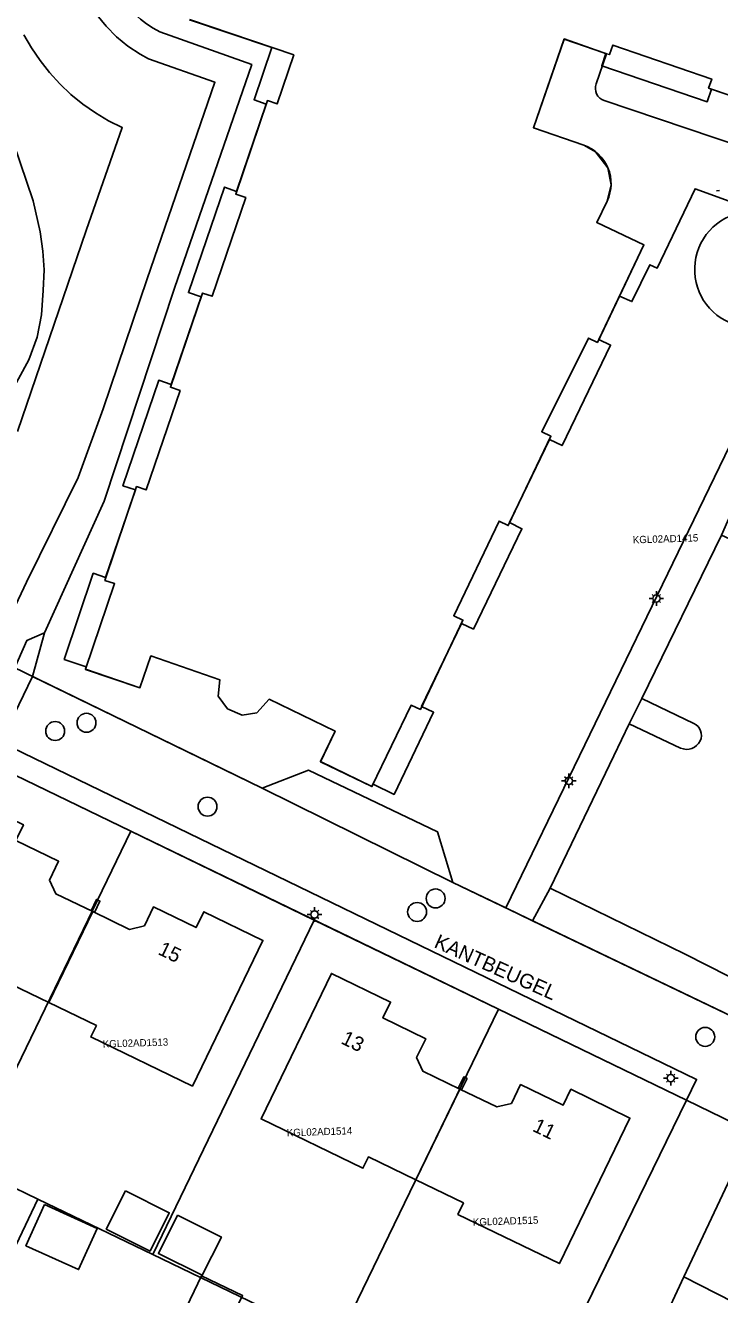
# Model space of a CAD drawing. Extents: x 124901 to 125496, y 515369 to 515789.
# Drawn here: x 125378 to 125425.6, y 515463 to 515550.2 of the extents above; entities that cross this region are included whole.
import ezdxf

# ---------------------------------------------------------------- set-up
doc = ezdxf.new("R2010")
doc.units = 0
for name, color, linetype in [('Gebouw', 7, 'Continuous'), ('Lichtmast', 7, 'Continuous'), ('Luifel', 7, 'Continuous'), ('Onbegroeid terrein', 7, 'Continuous'), ('Parkeren', 7, 'Continuous'), ('Perceelnummers', 7, 'Continuous'), ('Perceelsgrenzen', 7, 'Continuous'), ('Putten', 7, 'Continuous'), ('Scheiding', 7, 'Continuous'), ('Teksten', 7, 'Continuous'), ('Vegetatie', 7, 'Continuous'), ('Voetpad', 7, 'Continuous'), ('Water', 7, 'Continuous'), ('Wegen lokale weg', 7, 'Continuous')]:
    doc.layers.add(name, color=color, linetype=linetype)

msp = doc.modelspace()

# ---------------------------------------------------------------- linework, layer by layer
at = {"layer": 'Gebouw'}
for points in [[(125416.291, 515541.925), (125412.837, 515543.125), (125414.953, 515549.218), (125417.863, 515548.208), (125418.052, 515548.142), (125418.279, 515548.796), (125425.075, 515546.468), (125424.861, 515545.843), (125431.301, 515543.644), (125431.526, 515544.289), (125438.349, 515541.994), (125438.123, 515541.331), (125444.574, 515539.132), (125444.793, 515539.793), (125450.672, 515537.819), (125451.927, 515541.579), (125449.741, 515542.307), (125451.959, 515548.886), (125415.703, 515561.183)], [(125389.218, 515550.556), (125396.379, 515548.119), (125395.233, 515544.761), (125394.57, 515544.985), (125392.396, 515538.561), (125393.087, 515538.328), (125390.774, 515531.552), (125390.111, 515531.776), (125387.908, 515525.3), (125388.577, 515525.074), (125386.251, 515518.26), (125385.588, 515518.484), (125383.414, 515512.048), (125384.079, 515511.823), (125382.073, 515505.946), (125385.814, 515504.669), (125386.573, 515506.859)], [(125386.573, 515506.859), (125391.316, 515505.215), (125391.192, 515504.094), (125391.832, 515503.222), (125392.828, 515502.793), (125393.839, 515502.96), (125394.689, 515503.886), (125399.22, 515501.702), (125398.208, 515499.603), (125401.751, 515497.894), (125404.437, 515503.475), (125405.072, 515503.182), (125408, 515509.314), (125407.368, 515509.616), (125410.472, 515516.112), (125411.104, 515515.81), (125414.036, 515521.945), (125413.404, 515522.247), (125416.61, 515528.677), (125417.231, 515528.382), (125418.751, 515531.568), (125420.422, 515535.072), (125417.191, 515536.613), (125417.894, 515538.088)]]:
    msp.add_lwpolyline(points, dxfattribs=at)
for points in [[(125380.04, 515490.526), (125379.608, 515491.469), (125380.234, 515492.766), (125377.303, 515494.186), (125377.825, 515495.266), (125373.755, 515497.236), (125368.919, 515487.245), (125375.913, 515483.86), (125376.292, 515484.643), (125379.56, 515483.062), (125382.58, 515489.301)], [(125382.448, 515480.697), (125389.422, 515477.321), (125394.266, 515487.329), (125390.199, 515489.291), (125389.676, 515488.208), (125386.748, 515489.621), (125386.122, 515488.324), (125385.114, 515488.077), (125382.58, 515489.301), (125379.56, 515483.062), (125382.827, 515481.48)], [(125403.03, 515483.09), (125398.969, 515485.059), (125394.133, 515475.068), (125401.127, 515471.683), (125401.506, 515472.466), (125404.772, 515470.885), (125407.788, 515477.113), (125405.248, 515478.339), (125404.816, 515479.282), (125405.442, 515480.579), (125402.501, 515482.007)], [(125411.328, 515476.134), (125410.325, 515475.888), (125407.788, 515477.113), (125404.772, 515470.885), (125408.032, 515469.307), (125407.65, 515468.517), (125414.624, 515465.141), (125419.463, 515475.129), (125415.405, 515477.101), (125414.882, 515476.018), (125411.954, 515477.431)], [(125384.823, 515470.13), (125383.511, 515467.503), (125386.519, 515466), (125387.832, 515468.627)], [(125388.406, 515468.465), (125387.093, 515465.838), (125390.102, 515464.335), (125391.415, 515466.961)]]:
    msp.add_lwpolyline(points, close=True, dxfattribs=at)
msp.add_arc((125415.383, 515539.292), 2.785, 334.38337, 70.96446, dxfattribs=at)
at = {"layer": 'Lichtmast'}
for p, q in [((125425.611, 515538.803), (125425.411, 515538.802)), ((125420.976, 515510.8), (125420.776, 515510.799)), ((125421.064, 515511.011), (125420.994, 515511.082)), ((125421.276, 515511.099), (125421.276, 515511.299)), ((125421.488, 515511.011), (125421.559, 515511.083)), ((125421.576, 515510.799), (125421.776, 515510.799)), ((125421.064, 515510.587), (125420.992, 515510.516)), ((125421.276, 515510.499), (125421.276, 515510.299)), ((125421.488, 515510.587), (125421.558, 515510.516)), ((125415.262, 515498.577), (125415.262, 515498.777)), ((125414.962, 515498.278), (125414.762, 515498.277)), ((125415.05, 515498.065), (125414.978, 515497.994)), ((125415.05, 515498.489), (125414.98, 515498.56)), ((125415.262, 515497.977), (125415.262, 515497.777)), ((125415.474, 515498.489), (125415.545, 515498.561)), ((125415.474, 515498.065), (125415.544, 515497.994)), ((125415.562, 515498.277), (125415.762, 515498.277)), ((125397.509, 515489.108), (125397.309, 515489.107)), ((125397.597, 515489.319), (125397.527, 515489.39)), ((125397.809, 515489.407), (125397.809, 515489.607)), ((125398.021, 515489.319), (125398.092, 515489.391)), ((125398.109, 515489.107), (125398.309, 515489.107)), ((125397.597, 515488.895), (125397.525, 515488.824)), ((125397.809, 515488.807), (125397.809, 515488.607)), ((125398.021, 515488.895), (125398.091, 515488.824)), ((125421.962, 515477.867), (125421.762, 515477.866)), ((125422.05, 515478.078), (125421.98, 515478.149)), ((125422.262, 515478.166), (125422.262, 515478.366)), ((125422.474, 515478.078), (125422.545, 515478.15)), ((125422.562, 515477.866), (125422.762, 515477.866)), ((125422.05, 515477.654), (125421.978, 515477.583)), ((125422.262, 515477.566), (125422.262, 515477.366)), ((125422.474, 515477.654), (125422.544, 515477.583))]:
    msp.add_line(p, q, dxfattribs=at)
for centre in [(125421.276, 515510.799), (125415.262, 515498.277), (125397.809, 515489.107), (125422.262, 515477.866)]:
    msp.add_circle(centre, 0.25, dxfattribs=at)
at = {"layer": 'Luifel'}
for points in [[(125379.27, 515469.189), (125377.989, 515466.36), (125381.605, 515464.722), (125382.886, 515467.551)], [(125390.035, 515464.294), (125388.759, 515461.623), (125391.586, 515460.272), (125392.862, 515462.943)]]:
    msp.add_lwpolyline(points, close=True, dxfattribs=at)
at = {"layer": 'Onbegroeid terrein'}
for points in [[(125428.286, 515537.355), (125423.932, 515538.934), (125421.34, 515533.484), (125420.829, 515533.715), (125419.6, 515531.191), (125418.751, 515531.568), (125417.231, 515528.382), (125416.61, 515528.677), (125413.404, 515522.247), (125414.036, 515521.945), (125411.104, 515515.81), (125410.472, 515516.112), (125407.368, 515509.616), (125408, 515509.314), (125405.072, 515503.182), (125404.437, 515503.475), (125401.751, 515497.894), (125398.208, 515499.603), (125399.22, 515501.702), (125394.689, 515503.886), (125393.839, 515502.96), (125392.828, 515502.793), (125391.832, 515503.222), (125391.192, 515504.094), (125391.316, 515505.215), (125386.573, 515506.859), (125385.814, 515504.669), (125382.073, 515505.946), (125384.079, 515511.823), (125383.414, 515512.048), (125385.588, 515518.484), (125386.251, 515518.26), (125388.577, 515525.074), (125387.908, 515525.3), (125390.111, 515531.776), (125390.774, 515531.552), (125393.087, 515538.328), (125392.396, 515538.561), (125394.57, 515544.985), (125395.233, 515544.761), (125396.379, 515548.119), (125389.218, 515550.556)], [(125387.194, 515549.705), (125393.5, 515547.461), (125388.202, 515532.111), (125383.37, 515517.481), (125379.264, 515508.455), (125378.45, 515505.436), (125389.654, 515500), (125394.211, 515497.789), (125397.391, 515499.007), (125406.255, 515494.775), (125407.292, 515491.306)], [(125417.138, 515546.131), (125417.863, 515548.208), (125414.953, 515549.218), (125412.837, 515543.125), (125416.291, 515541.925)], [(125444.793, 515539.793), (125444.574, 515539.132), (125438.123, 515541.331), (125438.349, 515541.994), (125431.526, 515544.289), (125431.301, 515543.644), (125424.861, 515545.843), (125425.075, 515546.468), (125418.279, 515548.796), (125418.052, 515548.142), (125417.863, 515548.208), (125417.138, 515546.131)], [(125449.771, 515534.177), (125417.691, 515544.984)], [(125417.691, 515544.984), (125449.771, 515534.177)], [(125417.894, 515538.088), (125417.191, 515536.613), (125420.422, 515535.072), (125418.751, 515531.568), (125419.6, 515531.191), (125420.829, 515533.715), (125421.34, 515533.484), (125423.932, 515538.934), (125428.286, 515537.355)], [(125430.976, 515530.884), (125416, 515500), (125410.936, 515489.556), (125412.78, 515488.671), (125413.974, 515490.907), (125418.349, 515500), (125419.408, 515502.202), (125420.273, 515503.939), (125425.747, 515515.155), (125426.577, 515517.021), (125435.435, 515535.182), (125449.018, 515530.602), (125450.733, 515534.132)], [(125407.292, 515491.306), (125410.936, 515489.556), (125416, 515500), (125430.976, 515530.884)], [(125429.216, 515513.547), (125425.747, 515515.155), (125420.273, 515503.939), (125423.856, 515502.228)], [(125422.944, 515500.536), (125419.408, 515502.202), (125418.349, 515500), (125413.974, 515490.907), (125423.261, 515486.38), (125423.264, 515486.386), (125427.708, 515484.107), (125433.171, 515495.51), (125429.395, 515497.38)], [(125369.078, 515447.143), (125383.134, 515440.443), (125399.357, 515432.703), (125399.947, 515432.603), (125400.496, 515432.629), (125400.953, 515432.76), (125401.514, 515433.006), (125402.096, 515433.374), (125402.495, 515433.741), (125402.993, 515434.569), (125411.309, 515451.669), (125412.318, 515453.738), (125423.349, 515476.349), (125375.06, 515499.729)]]:
    msp.add_lwpolyline(points, dxfattribs=at)
for points in [[(125389.422, 515477.321), (125382.448, 515480.697), (125382.827, 515481.48), (125379.56, 515483.062), (125376.292, 515484.643), (125375.913, 515483.86), (125368.919, 515487.245), (125373.755, 515497.236), (125377.825, 515495.266), (125377.303, 515494.186), (125380.234, 515492.766), (125379.608, 515491.469), (125380.04, 515490.526), (125382.58, 515489.301), (125385.114, 515488.077), (125386.122, 515488.324), (125386.748, 515489.621), (125389.676, 515488.208), (125390.199, 515489.291), (125394.266, 515487.329)], [(125398.969, 515485.059), (125403.03, 515483.09), (125402.501, 515482.007), (125405.442, 515480.579), (125404.816, 515479.282), (125405.248, 515478.339), (125407.788, 515477.113), (125410.325, 515475.888), (125411.328, 515476.134), (125411.954, 515477.431), (125414.882, 515476.018), (125415.405, 515477.101), (125419.463, 515475.129), (125414.624, 515465.141), (125407.65, 515468.517), (125408.032, 515469.307), (125404.772, 515470.885), (125401.506, 515472.466), (125401.127, 515471.683), (125394.133, 515475.068)], [(125384.823, 515470.13), (125387.832, 515468.627), (125386.519, 515466), (125383.511, 515467.503)], [(125388.406, 515468.465), (125391.415, 515466.961), (125390.102, 515464.335), (125387.093, 515465.838)]]:
    msp.add_lwpolyline(points, close=True, dxfattribs=at)
for centre, radius, start, end in [((125390.724, 515556.513), 7.669, 179.65903, 242.59492), ((125417.981, 515545.831), 0.895, 160.40603, 251.07393), ((125417.981, 515545.831), 0.895, 160.40603, 251.07393), ((125415.383, 515539.292), 2.785, 334.38337, 70.96446), ((125427.887, 515533.394), 3.981, 84.24203, 320.90336), ((125427.887, 515533.394), 3.981, 84.24203, 320.90336), ((125423.467, 515501.416), 0.901, 334.527, 64.39303), ((125423.365, 515501.452), 1.008, 245.30158, 335.13224)]:
    msp.add_arc(centre, radius, start, end, dxfattribs=at)
at = {"layer": 'Parkeren'}
for points in [[(125407.292, 515491.306), (125406.255, 515494.775), (125397.391, 515499.007), (125394.211, 515497.789)], [(125430.901, 515468.821), (125426.393, 515471.074), (125423.161, 515464.229), (125427.7, 515461.925), (125430.399, 515467.739)]]:
    msp.add_lwpolyline(points, close=True, dxfattribs=at)
at = {"layer": 'Perceelsgrenzen'}
for points in [[(125371.042, 515509.03), (125394.211, 515497.789), (125397.391, 515499.007), (125406.255, 515494.775), (125407.292, 515491.306), (125428.143, 515481.293), (125438.838, 515503.36), (125447.882, 515522.111), (125445.448, 515523.259), (125464.025, 515561.476)], [(125464.025, 515561.476), (125445.448, 515523.259), (125447.882, 515522.111), (125438.838, 515503.36), (125428.143, 515481.293), (125407.292, 515491.306), (125406.255, 515494.775), (125397.391, 515499.007), (125394.211, 515497.789), (125371.042, 515509.03)], [(125431.065, 515543.728), (125425.063, 515545.764), (125424.774, 515544.912), (125417.522, 515547.372), (125417.811, 515548.224), (125414.954, 515549.193), (125412.837, 515543.125), (125416.291, 515541.925), (125417.106, 515541.478), (125417.95, 515540.365), (125418.165, 515539.208), (125417.894, 515538.088), (125417.186, 515536.622), (125420.411, 515535.072), (125417.323, 515528.592), (125418.134, 515528.201), (125414.798, 515521.295), (125413.933, 515521.728), (125411.199, 515516.008), (125412.044, 515515.594), (125408.713, 515508.697), (125407.902, 515509.088), (125405.16, 515503.387), (125405.978, 515502.995), (125403.267, 515497.355), (125401.825, 515498.049), (125401.747, 515497.887), (125398.209, 515499.589), (125399.22, 515501.702), (125394.689, 515503.886), (125393.839, 515502.96), (125392.828, 515502.793), (125391.832, 515503.222), (125391.192, 515504.094), (125391.316, 515505.215), (125386.573, 515506.859), (125385.814, 515504.669), (125382.076, 515505.929), (125382.134, 515506.099), (125380.62, 515506.616), (125382.611, 515512.53), (125383.465, 515512.243), (125385.504, 515518.252), (125384.652, 515518.541), (125387.108, 515525.783), (125387.961, 515525.493), (125390.021, 515531.511), (125389.15, 515531.8), (125391.614, 515539.046), (125392.46, 515538.75), (125394.49, 515544.748), (125393.652, 515545.04), (125394.883, 515548.628), (125389.213, 515550.531)], [(125431.065, 515543.728), (125425.063, 515545.764), (125424.774, 515544.912), (125417.522, 515547.372), (125417.811, 515548.224), (125414.954, 515549.193), (125412.837, 515543.125), (125416.291, 515541.925), (125417.106, 515541.478), (125417.95, 515540.365), (125418.165, 515539.208), (125417.894, 515538.088), (125417.186, 515536.622), (125420.411, 515535.072), (125417.323, 515528.592), (125418.134, 515528.201), (125414.798, 515521.295), (125413.933, 515521.728), (125411.199, 515516.008), (125412.044, 515515.594), (125408.713, 515508.697), (125407.902, 515509.088), (125405.16, 515503.387), (125405.978, 515502.995), (125403.267, 515497.355), (125401.825, 515498.049), (125401.747, 515497.887), (125398.209, 515499.589), (125399.22, 515501.702), (125394.689, 515503.886), (125393.839, 515502.96), (125392.828, 515502.793), (125391.832, 515503.222), (125391.192, 515504.094), (125391.316, 515505.215), (125386.573, 515506.859), (125385.814, 515504.669), (125382.076, 515505.929), (125382.134, 515506.099), (125380.62, 515506.616), (125382.611, 515512.53), (125383.465, 515512.243), (125385.504, 515518.252), (125384.652, 515518.541), (125387.108, 515525.783), (125387.961, 515525.493), (125390.021, 515531.511), (125389.15, 515531.8), (125391.614, 515539.046), (125392.46, 515538.75), (125394.49, 515544.748), (125393.652, 515545.04), (125394.883, 515548.628), (125389.213, 515550.531)], [(125377.858, 515549.497), (125378.373, 515548.613), (125378.958, 515547.738), (125379.607, 515546.91), (125380.316, 515546.131), (125381.08, 515545.408), (125381.896, 515544.743), (125382.759, 515544.141), (125383.665, 515543.605), (125384.608, 515543.138), (125382.139, 515536.057), (125377.417, 515522.264)], [(125377.417, 515522.264), (125382.139, 515536.057), (125384.608, 515543.138), (125383.665, 515543.605), (125382.759, 515544.141), (125381.896, 515544.743), (125381.08, 515545.408), (125380.316, 515546.131), (125379.607, 515546.91), (125378.958, 515547.738), (125378.373, 515548.613), (125377.858, 515549.497)], [(125375.06, 515499.729), (125385.193, 515494.823), (125397.791, 515488.723), (125410.427, 515482.605), (125423.349, 515476.349), (125412.23, 515453.557), (125411.309, 515451.669), (125402.993, 515434.569), (125402.495, 515433.741), (125402.096, 515433.374), (125401.514, 515433.006), (125400.953, 515432.76), (125400.496, 515432.629), (125399.947, 515432.603), (125399.357, 515432.703), (125383.955, 515440.045), (125372.915, 515445.397)]]:
    msp.add_lwpolyline(points, dxfattribs=at)
for points in [[(125358.716, 515479.229), (125369.827, 515502.206), (125375.06, 515499.729), (125385.193, 515494.823), (125374.07, 515471.84)], [(125378.816, 515469.556), (125374.07, 515471.84), (125385.193, 515494.823), (125397.791, 515488.723), (125386.705, 515465.759)], [(125394.62, 515461.95), (125386.705, 515465.759), (125397.791, 515488.723), (125410.427, 515482.605), (125399.333, 515459.704)], [(125410.427, 515482.605), (125423.349, 515476.349), (125412.23, 515453.557), (125399.333, 515459.704)], [(125374.07, 515471.84), (125378.816, 515469.556), (125370.68, 515452.487), (125370.542, 515452.147), (125372.915, 515445.397), (125369.062, 515447.298), (125369.032, 515447.235), (125348.134, 515457.345), (125358.716, 515479.229)], [(125394.62, 515461.95), (125383.955, 515440.045), (125372.915, 515445.397), (125370.542, 515452.147), (125370.68, 515452.487), (125378.816, 515469.556), (125386.705, 515465.759)]]:
    msp.add_lwpolyline(points, close=True, dxfattribs=at)
at = {"layer": 'Putten'}
for centre in [(125380, 515501.7), (125382.15, 515502.27), (125390.46, 515496.51), (125406.12, 515490.21), (125404.85, 515489.28), (125424.63, 515480.7)]:
    msp.add_circle(centre, 0.65, dxfattribs=at)
at = {"layer": 'Scheiding'}
for points in [[(125367.41, 515505.2), (125370.56, 515511.863), (125376.33, 515523.768), (125378.183, 515527.185), (125378.756, 515528.733), (125379.053, 515530.268), (125379.182, 515531.938), (125379.234, 515533.366), (125379.148, 515534.652), (125378.975, 515535.965), (125378.499, 515538.094), (125376.694, 515543.362), (125373.624, 515551.949), (125367.536, 515569.001), (125366.451, 515571.879)], [(125381.055, 515556.571), (125381.102, 515555.56), (125381.254, 515554.56), (125381.51, 515553.581), (125381.867, 515552.634), (125382.321, 515551.729), (125382.867, 515550.877), (125383.499, 515550.087), (125384.21, 515549.367), (125384.993, 515548.725), (125385.838, 515548.169), (125386.399, 515547.865)], [(125386.399, 515547.865), (125390.963, 515546.241), (125386.307, 515532.751)], [(125373.396, 515502.383), (125376.13, 515507.947), (125378.031, 515511.924), (125381.58, 515519.114), (125383.296, 515523.822), (125386.307, 515532.751)], [(125382.697, 515489.244), (125383.075, 515490.028), (125382.841, 515490.141), (125382.463, 515489.357)], [(125407.904, 515477.057), (125408.283, 515477.841), (125408.049, 515477.954), (125407.671, 515477.17)]]:
    msp.add_lwpolyline(points, dxfattribs=at)
at = {"layer": 'Vegetatie'}
for points in [[(125379.264, 515508.455), (125378.052, 515507.906), (125375.206, 515501.532), (125375.735, 515501.283), (125375.696, 515501.194), (125376.269, 515500.932), (125378.45, 515505.436)], [(125421.631, 515460.932), (125426.14, 515458.647), (125426.06, 515458.488), (125428.014, 515457.588), (125432.457, 515466.767), (125430.399, 515467.739), (125427.7, 515461.925), (125423.161, 515464.229)]]:
    msp.add_lwpolyline(points, close=True, dxfattribs=at)
for points in [[(125420.273, 515503.939), (125419.408, 515502.202), (125422.944, 515500.536)], [(125423.856, 515502.228), (125420.273, 515503.939)], [(125433.716, 515481.182), (125429.091, 515483.398), (125434.563, 515494.821), (125433.171, 515495.51), (125427.708, 515484.107), (125423.264, 515486.386), (125423.261, 515486.38), (125413.974, 515490.907), (125412.78, 515488.671), (125429.95, 515480.425)]]:
    msp.add_lwpolyline(points, dxfattribs=at)
for centre, radius, start, end in [((125423.467, 515501.416), 0.901, 334.527, 64.39303), ((125423.365, 515501.452), 1.008, 245.30158, 335.13224)]:
    msp.add_arc(centre, radius, start, end, dxfattribs=at)
at = {"layer": 'Voetpad'}
msp.add_lwpolyline([(125375.06, 515499.729), (125423.349, 515476.349), (125424.037, 515477.782), (125376.269, 515500.932), (125375.696, 515501.194), (125375.178, 515500)], close=True, dxfattribs=at)
at = {"layer": 'Water'}
for points in [[(125376.13, 515507.947), (125378.031, 515511.924), (125381.58, 515519.114), (125383.296, 515523.822), (125386.307, 515532.751), (125390.963, 515546.241), (125386.399, 515547.865), (125385.838, 515548.169), (125384.993, 515548.725), (125384.21, 515549.367), (125383.499, 515550.087), (125382.867, 515550.877)], [(125382.867, 515550.877), (125383.499, 515550.087), (125384.21, 515549.367), (125384.993, 515548.725), (125385.838, 515548.169), (125386.399, 515547.865), (125390.963, 515546.241), (125386.307, 515532.751), (125383.296, 515523.822), (125381.58, 515519.114), (125378.031, 515511.924), (125376.13, 515507.947)], [(125337.623, 515423.908), (125337.674, 515424.045), (125345.815, 515440.777), (125354.474, 515458.437), (125363.713, 515477.679), (125373.074, 515497.101), (125374.437, 515500), (125374.446, 515500.02), (125375.206, 515501.532), (125378.052, 515507.906), (125379.264, 515508.455), (125383.37, 515517.481), (125388.202, 515532.111), (125393.5, 515547.461), (125387.194, 515549.705)], [(125376.694, 515543.362), (125378.499, 515538.094), (125378.975, 515535.965), (125379.148, 515534.652), (125379.234, 515533.366), (125379.182, 515531.938), (125379.053, 515530.268), (125378.756, 515528.733), (125378.183, 515527.185), (125376.33, 515523.768)], [(125376.33, 515523.768), (125378.183, 515527.185), (125378.756, 515528.733), (125379.053, 515530.268), (125379.182, 515531.938), (125379.234, 515533.366), (125379.148, 515534.652), (125378.975, 515535.965), (125378.499, 515538.094), (125376.694, 515543.362)]]:
    msp.add_lwpolyline(points, dxfattribs=at)
msp.add_arc((125390.724, 515556.513), 7.669, 179.65903, 242.59492, dxfattribs=at)
at = {"layer": 'Wegen lokale weg'}
msp.add_lwpolyline([(125410.936, 515489.556), (125407.292, 515491.306), (125394.211, 515497.789), (125389.654, 515500), (125378.45, 515505.436), (125376.269, 515500.932), (125424.037, 515477.782), (125423.349, 515476.349), (125428.28, 515473.943), (125428.512, 515474.093), (125429.006, 515474.357), (125429.501, 515474.464), (125430.005, 515474.477), (125430.591, 515474.389), (125431.439, 515474.048), (125436.914, 515471.416), (125439.157, 515476.105), (125429.95, 515480.425), (125412.78, 515488.671)], close=True, dxfattribs=at)
msp.add_lwpolyline([(125421.631, 515460.932), (125423.161, 515464.229), (125426.393, 515471.074), (125427.454, 515473.161), (125427.913, 515473.706), (125428.28, 515473.943), (125423.349, 515476.349), (125412.318, 515453.738)], dxfattribs=at)

# ---------------------------------------------------------------- texts
at = {"layer": 'Perceelnummers'}
for s, rotation, p in [('KGL02AD1415', 1.83295, (125419.665, 515514.581)), ('KGL02AD1513', 1.83252, (125383.273, 515479.964)), ('KGL02AD1514', 1.83267, (125395.909, 515473.873)), ('KGL02AD1515', 1.83282, (125408.684, 515467.736))]:
    msp.add_text(s, height=0.5, rotation=rotation, dxfattribs=at).set_placement(p)
at = {"layer": 'Teksten'}
for s, rotation, p in [('KANTBEUGEL', 335.8, (125405.947, 515486.88)), ('15', 334.2, (125386.994, 515486.404)), ('13', 334.1, (125399.557, 515480.279)), ('11', 334.1, (125412.707, 515474.267))]:
    msp.add_text(s, height=1, rotation=rotation, dxfattribs=at).set_placement(p)

doc.saveas('drawing.dxf')
